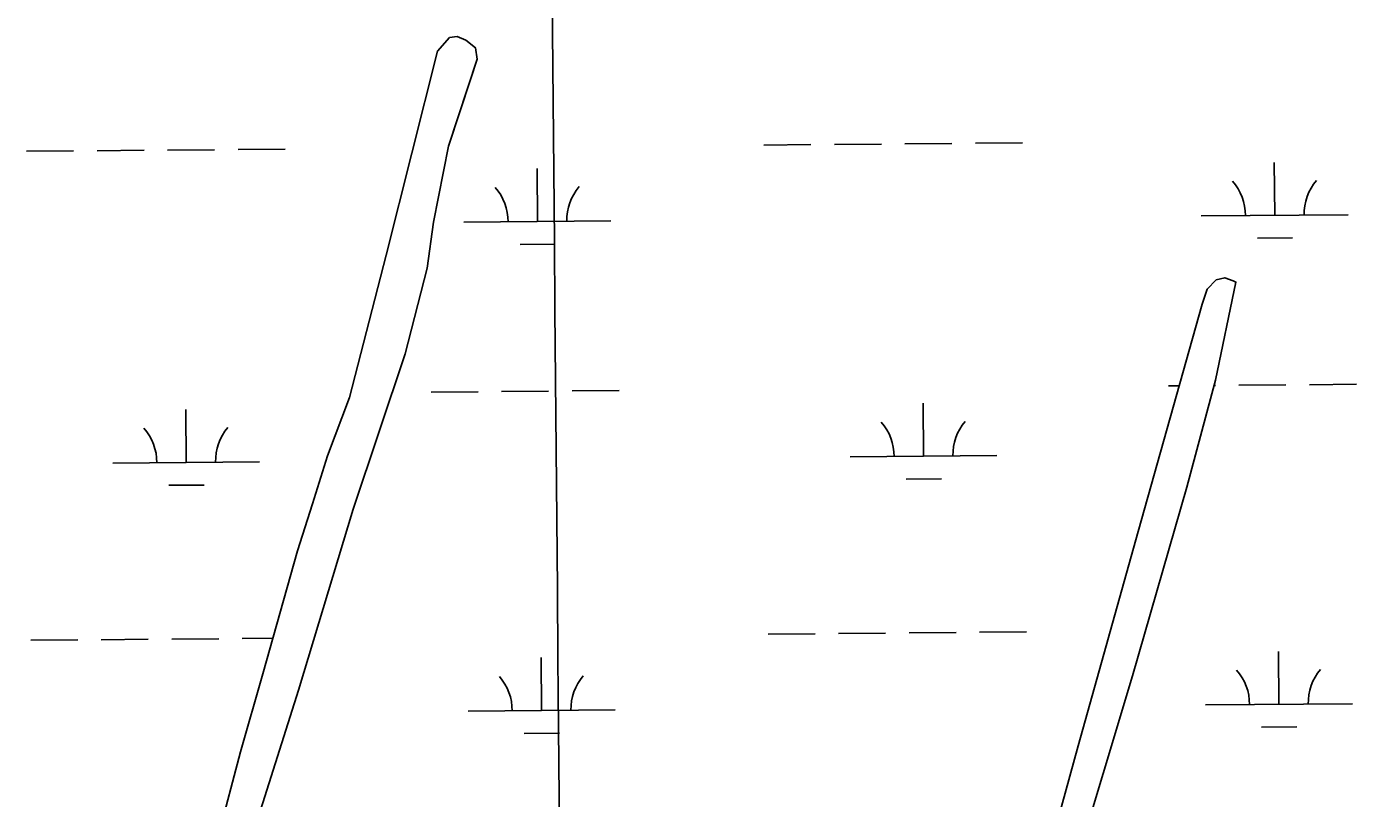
# Model space of a CAD drawing. Extents: x 3567028 to 3605064, y 510945 to 536587.
# Drawn here: x 3591870 to 3592776, y 529687 to 530212 of the extents above; entities that cross this region are included whole.
import ezdxf

# ---------------------------------------------------------------- set-up
doc = ezdxf.new("R2010")
doc.units = 0
for name, color, linetype in [('V-GRID-MAJR', 7, 'Continuous'), ('V-TOPO-SHOR', 7, 'Continuous'), ('V-WETL-SWMP', 7, 'Continuous')]:
    doc.layers.add(name, color=color, linetype=linetype)

msp = doc.modelspace()

# ---------------------------------------------------------------- linework, layer by layer
at = {"layer": 'V-GRID-MAJR'}
msp.add_spline([(3592345.91, 516527.14400000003), (3592293.9250000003, 522584.81), (3592241.914, 528645.559), (3592189.9020000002, 534706.322), (3592189.876, 534709.392)], degree=3, dxfattribs=at)
at = {"layer": 'V-TOPO-SHOR'}
for points in [[(3592006.661, 529606.3740000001), (3592055.617, 529760.37), (3592092.649, 529883.506), (3592128.177, 529989.197), (3592143.2, 530047.294), (3592147.484, 530078.606), (3592157.71, 530130.263), (3592172.721, 530176.343), (3592177.131, 530189.6240000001), (3592175.9450000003, 530197.3), (3592169.508, 530202.367), (3592163.561, 530204.966), (3592158.355, 530204.267), (3592150.214, 530194.9), (3592115.273, 530056.1460000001), (3592090.335, 529959.493), (3592075.198, 529919.696), (3592065.146, 529887.155), (3592054.8370000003, 529855.167), (3592031.291, 529771.318), (3592016.119, 529718.412), (3592000.839, 529660.866)], [(3592583.219, 529637.256), (3592623.2120000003, 529770.157), (3592660.254, 529898.372), (3592679.769, 529971.17), (3592693.628, 530037.929), (3592691.736, 530038.7930000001), (3592686.049, 530040.837), (3592680.2770000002, 530039.336), (3592674.123, 530033.196), (3592670.605, 530022.901), (3592627.097, 529868.232), (3592586.258, 529722.514)], [(3592586.258, 529722.514), (3592523.237, 529492.917)]]:
    msp.add_lwpolyline(points, dxfattribs=at)
at = {"layer": 'V-WETL-SWMP'}
for p, q in [((3592372.329406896, 530131.1260929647), (3592404.3282648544, 530131.3960423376)), ((3592420.327693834, 530131.5310170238), (3592452.326551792, 530131.8009663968)), ((3592468.3259807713, 530131.9359410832), (3592500.32483873, 530132.205890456)), ((3592516.3242677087, 530132.3408651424), (3592548.323125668, 530132.6108145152)), ((3591870.43931939, 530126.8920382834), (3591902.438177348, 530127.1619876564)), ((3591918.4376063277, 530127.2969623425), (3591950.436464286, 530127.5669117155)), ((3591966.435893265, 530127.7018864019), (3591998.434751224, 530127.9718357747)), ((3592014.4341802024, 530128.106810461), (3592046.433038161, 530128.3767598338)), ((3592218.1709746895, 530079.081774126), (3592217.867285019, 530115.080492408)), ((3592720.061062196, 530083.3158288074), (3592719.7573725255, 530119.3145470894)), ((3592168.1727591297, 530078.659978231), (3592268.1691902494, 530079.5035700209)), ((3592670.062846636, 530082.8940329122), (3592770.0592777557, 530083.7376247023)), ((3592708.191663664, 530067.7841471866), (3592732.190807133, 530067.9866092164)), ((3592206.3015761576, 530063.5500925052), (3592230.3007196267, 530063.7525545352)), ((3592743.626019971, 529968.0785228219), (3592775.624877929, 529968.3484721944)), ((3592145.739358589, 529963.0346200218), (3592177.738216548, 529963.3045693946)), ((3592193.737645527, 529963.4395440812), (3592225.736503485, 529963.7094934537)), ((3592241.7359324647, 529963.8444681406), (3592273.734790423, 529964.1144175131)), ((3592647.6294460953, 529967.2686747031), (3592654.972345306, 529967.3306210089)), ((3592678.79325081, 529967.5315793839), (3592679.6283040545, 529967.5386240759)), ((3592695.627733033, 529967.6735987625), (3592727.6265909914, 529967.9435481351)), ((3591979.072996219, 529915.1969348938), (3591978.7693065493, 529951.1956531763)), ((3592480.9630837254, 529919.4309895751), (3592480.6593940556, 529955.4297078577)), ((3591929.0747806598, 529914.7751389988), (3592029.071211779, 529915.6187307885)), ((3592430.964868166, 529919.00919368), (3592530.9612992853, 529919.8527854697)), ((3591967.2035976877, 529899.6652532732), (3591991.2027411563, 529899.867715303)), ((3592469.093685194, 529903.8993079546), (3592493.0928286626, 529904.1017699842)), ((3592375.1357947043, 529798.4629372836), (3592407.1346526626, 529798.7328866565)), ((3592423.134081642, 529798.8678613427), (3592455.1329396, 529799.1378107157)), ((3592471.1323685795, 529799.272785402), (3592503.1312265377, 529799.5427347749)), ((3592519.1306555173, 529799.6777094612), (3592551.1295134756, 529799.947658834)), ((3591873.245707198, 529794.2288826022), (3591905.2445651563, 529794.4988319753)), ((3591921.243994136, 529794.6338066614), (3591953.2428520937, 529794.9037560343)), ((3591969.2422810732, 529795.0387307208), (3592001.2411390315, 529795.3086800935)), ((3592017.240568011, 529795.4436547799), (3592038.113891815, 529795.6197467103)), ((3592220.9773624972, 529746.4186184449), (3592220.673672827, 529782.4173367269)), ((3592722.8674500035, 529750.6526731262), (3592722.563760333, 529786.6513914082)), ((3592672.8692344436, 529750.2308772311), (3592772.8656655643, 529751.074469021)), ((3592170.9791469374, 529745.9968225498), (3592270.975578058, 529746.8404143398)), ((3592710.9980514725, 529735.1209915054), (3592734.9971949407, 529735.3234535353)), ((3592209.1079639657, 529730.8869368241), (3592233.1071074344, 529731.0893988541))]:
    msp.add_line(p, q, dxfattribs=at)
for points in [[(3592006.661, 529606.375), (3592055.616, 529760.3690000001), (3592092.648, 529883.505), (3592128.1780000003, 529989.196), (3592143.199, 530047.295), (3592147.484, 530078.606), (3592157.71, 530130.262), (3592177.131, 530189.6240000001), (3592175.9450000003, 530197.3), (3592169.509, 530202.367), (3592163.56, 530204.965), (3592158.3540000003, 530204.268), (3592150.213, 530194.899), (3592115.273, 530056.145), (3592090.3340000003, 529959.492), (3592075.197, 529919.696), (3592065.147, 529887.155), (3592054.836, 529855.167), (3592031.291, 529771.319), (3592016.119, 529718.4130000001), (3592000.838, 529660.866)], [(3592583.218, 529637.257), (3592623.211, 529770.157), (3592660.253, 529898.373), (3592679.77, 529971.171), (3592693.628, 530037.929), (3592691.736, 530038.7930000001), (3592686.049, 530040.838), (3592680.2770000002, 530039.335), (3592674.1240000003, 530033.197), (3592670.605, 530022.9), (3592627.097, 529868.232), (3592586.257, 529722.514), (3592523.237, 529492.917)]]:
    msp.add_lwpolyline(points, dxfattribs=at)
for centre, radius, start, end in [((3592664.816092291, 530083.3245902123), 35.24628790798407, 359.7115281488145, 41.25518648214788), ((3592775.2980213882, 530084.2566399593), 35.246287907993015, 139.71152527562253, 181.25518360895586), ((3592162.9260047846, 530079.090535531), 35.24628790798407, 359.7115281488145, 41.25518648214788), ((3592273.407933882, 530080.022585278), 35.246287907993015, 139.71152527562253, 181.25518360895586), ((3592425.7181138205, 529919.4397509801), 35.24628790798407, 359.7115281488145, 41.25518648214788), ((3592536.2000429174, 529920.3718007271), 35.246287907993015, 139.71152527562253, 181.25518360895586), ((3591923.8280263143, 529915.2056962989), 35.24628790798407, 359.7115281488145, 41.25518648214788), ((3592034.309955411, 529916.1377460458), 35.246287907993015, 139.71152527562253, 181.25518360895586), ((3592165.732392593, 529746.42737985), 35.24628790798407, 359.7115281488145, 41.25518648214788), ((3592276.2143216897, 529747.3594295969), 35.246287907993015, 139.71152527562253, 181.25518360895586), ((3592667.622480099, 529750.6614345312), 35.24628790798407, 359.7115281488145, 41.25518648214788), ((3592778.104409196, 529751.5934842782), 35.246287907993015, 139.71152527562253, 181.25518360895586)]:
    msp.add_arc(centre, radius, start, end, dxfattribs=at)

doc.saveas('drawing.dxf')
